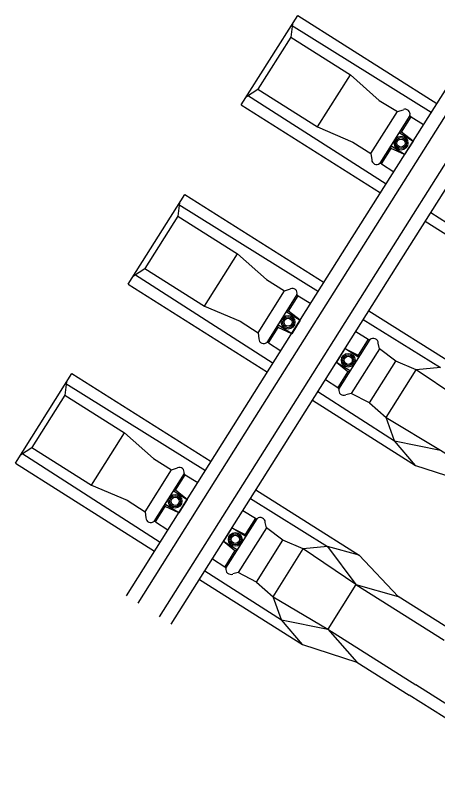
# Model space of a CAD drawing. Extents: x -7483133 to -743169, y -11317770 to -1127091.
# Drawn here: x -743179.14 to -743177.943, y -1127104.248 to -1127102.069 of the extents above; entities that cross this region are included whole.
import ezdxf

# ---------------------------------------------------------------- set-up
doc = ezdxf.new("R2010")
doc.units = 0
doc.layers.add('KOL_ROST', color=7, linetype='Continuous')

msp = doc.modelspace()

# ---------------------------------------------------------------- linework, layer by layer
at = {"layer": 'KOL_ROST'}
for p, q in [((-743178.4993, -1127102.3227), (-743178.3392, -1127102.069)), ((-743178.3392, -1127102.069), (-743177.9444, -1127102.3182)), ((-743178.3541, -1127102.0927), (-743178.359, -1127102.1304)), ((-743178.3565, -1127102.097), (-743177.9605, -1127102.3436)), ((-743178.359, -1127102.1304), (-743178.4524, -1127102.2784)), ((-743178.359, -1127102.1304), (-743178.1899, -1127102.2372)), ((-743178.1846, -1127102.6987), (-743177.8643, -1127102.1914)), ((-743178.1516, -1127102.7196), (-743177.8313, -1127102.2123)), ((-743178.2833, -1127102.3852), (-743178.1899, -1127102.2372)), ((-743178.1899, -1127102.2372), (-743178.1079, -1127102.3097)), ((-743178.1899, -1127102.2372), (-743178.1079, -1127102.3097)), ((-743178.0907, -1127102.7581), (-743177.7704, -1127102.2507)), ((-743178.0576, -1127102.7789), (-743177.7373, -1127102.2716)), ((-743178.4844, -1127102.2991), (-743178.4524, -1127102.2784)), ((-743178.4814, -1127102.2949), (-743178.0885, -1127102.5464)), ((-743178.4524, -1127102.2784), (-743178.2833, -1127102.3852)), ((-743178.1079, -1127102.3097), (-743178.0565, -1127102.3418)), ((-743178.1079, -1127102.3097), (-743178.0565, -1127102.3418)), ((-743178.4993, -1127102.3227), (-743178.1046, -1127102.5719)), ((-743178.0564, -1127102.3417), (-743178.0397, -1127102.3362)), ((-743178.0564, -1127102.3417), (-743178.0397, -1127102.3362)), ((-743178.0176, -1127102.3562), (-743177.9822, -1127102.378)), ((-743178.2833, -1127102.3852), (-743178.1826, -1127102.428)), ((-743178.0453, -1127102.3997), (-743178.0516, -1127102.4006)), ((-743178.0516, -1127102.4006), (-743178.0122, -1127102.4255)), ((-743178.0122, -1127102.4255), (-743178.0453, -1127102.3997)), ((-743178.0122, -1127102.4255), (-743178.0361, -1127102.4635)), ((-743178.1826, -1127102.428), (-743178.1315, -1127102.4606)), ((-743178.0744, -1127102.4459), (-743178.0756, -1127102.4386)), ((-743178.0361, -1127102.4635), (-743178.0756, -1127102.4386)), ((-743178.0361, -1127102.4635), (-743178.0744, -1127102.4459)), ((-743178.1315, -1127102.4606), (-743178.1293, -1127102.4781)), ((-743178.1018, -1127102.4894), (-743178.0668, -1127102.512)), ((-743178.8196, -1127102.8301), (-743178.6595, -1127102.5764)), ((-743178.6595, -1127102.5764), (-743178.2647, -1127102.8256)), ((-743178.6744, -1127102.6001), (-743178.6793, -1127102.6378)), ((-743178.6768, -1127102.6044), (-743178.2808, -1127102.851)), ((-743178.6793, -1127102.6378), (-743178.7727, -1127102.7858)), ((-743178.6793, -1127102.6378), (-743178.5102, -1127102.7446)), ((-743177.962, -1127102.6274), (-743177.7447, -1127102.7666)), ((-743177.9776, -1127102.6521), (-743177.685, -1127102.8368)), ((-743178.5049, -1127103.2061), (-743178.1846, -1127102.6987)), ((-743178.4719, -1127103.227), (-743178.1516, -1127102.7196)), ((-743178.6036, -1127102.8925), (-743178.5102, -1127102.7446)), ((-743178.5102, -1127102.7446), (-743178.4282, -1127102.817)), ((-743178.5102, -1127102.7446), (-743178.4282, -1127102.817)), ((-743178.411, -1127103.2654), (-743178.0907, -1127102.7581)), ((-743178.8047, -1127102.8064), (-743178.7727, -1127102.7858)), ((-743178.7727, -1127102.7858), (-743178.6036, -1127102.8925)), ((-743178.3779, -1127103.2863), (-743178.0576, -1127102.7789)), ((-743178.8017, -1127102.8022), (-743178.4088, -1127103.0538)), ((-743178.4282, -1127102.817), (-743178.3768, -1127102.8492)), ((-743178.4282, -1127102.817), (-743178.3768, -1127102.8492)), ((-743178.8196, -1127102.8301), (-743178.4249, -1127103.0793)), ((-743178.3767, -1127102.8491), (-743178.36, -1127102.8435)), ((-743178.3767, -1127102.8491), (-743178.36, -1127102.8435)), ((-743178.3379, -1127102.8635), (-743178.3025, -1127102.8854)), ((-743178.6036, -1127102.8925), (-743178.5029, -1127102.9354)), ((-743178.3656, -1127102.9071), (-743178.3719, -1127102.9079)), ((-743178.3719, -1127102.9079), (-743178.3324, -1127102.9329)), ((-743178.3324, -1127102.9329), (-743178.3656, -1127102.9071)), ((-743178.1377, -1127102.9058), (-743177.8451, -1127103.0905)), ((-743178.5029, -1127102.9354), (-743178.4517, -1127102.968)), ((-743178.3947, -1127102.9532), (-743178.3959, -1127102.9459)), ((-743178.3564, -1127102.9708), (-743178.3959, -1127102.9459)), ((-743178.3324, -1127102.9329), (-743178.3564, -1127102.9708)), ((-743178.1532, -1127102.9304), (-743177.9342, -1127103.0667)), ((-743178.4517, -1127102.968), (-743178.4496, -1127102.9854)), ((-743178.3564, -1127102.9708), (-743178.3947, -1127102.9532)), ((-743178.1747, -1127102.9643), (-743178.1391, -1127102.9863)), ((-743178.422, -1127102.9968), (-743178.3871, -1127103.0194)), ((-743178.2055, -1127103.0131), (-743178.2294, -1127103.0511)), ((-743178.166, -1127103.038), (-743178.2055, -1127103.0131)), ((-743178.2055, -1127103.0131), (-743178.1679, -1127103.0319)), ((-743178.1077, -1127103.0137), (-743178.1108, -1127102.9978)), ((-743178.0612, -1127103.0487), (-743178.1077, -1127103.0137)), ((-743178.1679, -1127103.0319), (-743178.166, -1127103.038)), ((-743178.2294, -1127103.0511), (-743178.1899, -1127103.076)), ((-743178.2294, -1127103.0511), (-743178.1971, -1127103.0781)), ((-743178.1359, -1127103.1671), (-743178.0612, -1127103.0487)), ((-743178.0034, -1127103.0733), (-743178.0612, -1127103.0487)), ((-743178.1971, -1127103.0781), (-743178.1899, -1127103.076)), ((-743178.0888, -1127103.2086), (-743178.0034, -1127103.0733)), ((-743177.9342, -1127103.0667), (-743178.0034, -1127103.0733)), ((-743177.8539, -1127103.1736), (-743178.0034, -1127103.0733)), ((-743179.1399, -1127103.3374), (-743178.9797, -1127103.0837)), ((-743178.9797, -1127103.0837), (-743178.585, -1127103.3329)), ((-743178.2609, -1127103.1009), (-743178.2258, -1127103.1236)), ((-743178.9947, -1127103.1074), (-743178.9996, -1127103.1451)), ((-743178.9971, -1127103.1117), (-743178.601, -1127103.3583)), ((-743178.9996, -1127103.1451), (-743179.093, -1127103.2931)), ((-743178.9996, -1127103.1451), (-743178.8305, -1127103.2519)), ((-743178.2823, -1127103.1348), (-743178.065, -1127103.2739)), ((-743178.1875, -1127103.1401), (-743178.2032, -1127103.1442)), ((-743178.1359, -1127103.1671), (-743178.1875, -1127103.1401)), ((-743178.2978, -1127103.1595), (-743178.0053, -1127103.3441)), ((-743178.8252, -1127103.7134), (-743178.5049, -1127103.2061)), ((-743178.065, -1127103.2739), (-743178.0888, -1127103.2086)), ((-743178.7921, -1127103.7343), (-743178.4719, -1127103.227)), ((-743178.9239, -1127103.3999), (-743178.8305, -1127103.2519)), ((-743178.8305, -1127103.2519), (-743178.7485, -1127103.3244)), ((-743178.8305, -1127103.2519), (-743178.7485, -1127103.3244)), ((-743178.7313, -1127103.7728), (-743178.411, -1127103.2654)), ((-743178.0053, -1127103.3441), (-743178.065, -1127103.2739)), ((-743178.065, -1127103.2739), (-743177.934, -1127103.3005)), ((-743179.1249, -1127103.3138), (-743179.093, -1127103.2931)), ((-743179.093, -1127103.2931), (-743178.9239, -1127103.3999)), ((-743178.6982, -1127103.7936), (-743178.3779, -1127103.2863)), ((-743179.1219, -1127103.3096), (-743178.7291, -1127103.5611)), ((-743179.1399, -1127103.3374), (-743178.7452, -1127103.5866)), ((-743178.7485, -1127103.3244), (-743178.697, -1127103.3565)), ((-743178.7485, -1127103.3244), (-743178.697, -1127103.3565)), ((-743178.697, -1127103.3564), (-743178.6803, -1127103.3509)), ((-743178.697, -1127103.3564), (-743178.6803, -1127103.3509)), ((-743178.0053, -1127103.3441), (-743177.8512, -1127103.3941)), ((-743178.6582, -1127103.3709), (-743178.6228, -1127103.3927)), ((-743178.9239, -1127103.3999), (-743178.8232, -1127103.4427)), ((-743178.6858, -1127103.4144), (-743178.6922, -1127103.4153)), ((-743178.6922, -1127103.4153), (-743178.6527, -1127103.4402)), ((-743178.6527, -1127103.4402), (-743178.6858, -1127103.4144)), ((-743178.458, -1127103.4131), (-743178.1654, -1127103.5978)), ((-743178.8232, -1127103.4427), (-743178.772, -1127103.4753)), ((-743178.6527, -1127103.4402), (-743178.6767, -1127103.4782)), ((-743178.4735, -1127103.4377), (-743178.2545, -1127103.5741)), ((-743178.715, -1127103.4606), (-743178.7162, -1127103.4533)), ((-743178.6767, -1127103.4782), (-743178.7162, -1127103.4533)), ((-743178.6767, -1127103.4782), (-743178.715, -1127103.4606)), ((-743178.4949, -1127103.4717), (-743178.4594, -1127103.4936)), ((-743178.772, -1127103.4753), (-743178.7699, -1127103.4928)), ((-743178.7423, -1127103.5041), (-743178.7073, -1127103.5267)), ((-743178.428, -1127103.5211), (-743178.4311, -1127103.5052)), ((-743178.5257, -1127103.5204), (-743178.5497, -1127103.5584)), ((-743178.4862, -1127103.5454), (-743178.5257, -1127103.5204)), ((-743178.5257, -1127103.5204), (-743178.4882, -1127103.5393)), ((-743178.3815, -1127103.556), (-743178.428, -1127103.5211)), ((-743178.5497, -1127103.5584), (-743178.5102, -1127103.5833)), ((-743178.5497, -1127103.5584), (-743178.5174, -1127103.5854)), ((-743178.4882, -1127103.5393), (-743178.4862, -1127103.5454)), ((-743178.4562, -1127103.6744), (-743178.3815, -1127103.556)), ((-743178.3237, -1127103.5807), (-743178.3815, -1127103.556)), ((-743178.4091, -1127103.716), (-743178.3237, -1127103.5807)), ((-743178.2545, -1127103.5741), (-743178.3237, -1127103.5807)), ((-743178.1742, -1127103.681), (-743178.3237, -1127103.5807)), ((-743178.1654, -1127103.5978), (-743178.2545, -1127103.5741)), ((-743178.2545, -1127103.5741), (-743178.1742, -1127103.681)), ((-743178.5174, -1127103.5854), (-743178.5102, -1127103.5833)), ((-743178.1654, -1127103.5978), (-743178.054, -1127103.7154)), ((-743178.5812, -1127103.6083), (-743178.5461, -1127103.6309)), ((-743178.6026, -1127103.6421), (-743178.3853, -1127103.7813)), ((-743178.6181, -1127103.6668), (-743178.3256, -1127103.8515)), ((-743178.5078, -1127103.6474), (-743178.5235, -1127103.6515)), ((-743178.4562, -1127103.6744), (-743178.5078, -1127103.6474)), ((-743178.1742, -1127103.681), (-743178.2543, -1127103.8078)), ((-743178.1742, -1127103.681), (-743178.054, -1127103.7154)), ((-743178.1742, -1127103.681), (-743177.9244, -1127103.8387)), ((-743178.3853, -1127103.7813), (-743178.4091, -1127103.716)), ((-743177.9057, -1127103.8091), (-743178.054, -1127103.7154)), ((-743178.3256, -1127103.8515), (-743178.3853, -1127103.7813)), ((-743178.3853, -1127103.7813), (-743178.2543, -1127103.8078)), ((-743178.2543, -1127103.8078), (-743178.1715, -1127103.9015)), ((-743178.3256, -1127103.8515), (-743178.1715, -1127103.9015)), ((-743178.1715, -1127103.9015), (-743178.0231, -1127103.9951)), ((-743177.8748, -1127104.0888), (-743178.0231, -1127103.9951))]:
    msp.add_line(p, q, dxfattribs=at)
for points in [[(-743178.1315, -1127102.4606), (-743178.0564, -1127102.3417)], [(-743178.0211, -1127102.3522), (-743178.1068, -1127102.488)], [(-743178.0452, -1127102.3998), (-743178.0176, -1127102.3562)], [(-743178.0176, -1127102.3562), (-743178.0211, -1127102.3522)], [(-743178.0176, -1127102.3562), (-743178.0211, -1127102.3522)], [(-743178.1018, -1127102.4894), (-743178.0743, -1127102.4459)], [(-743178.1018, -1127102.4894), (-743178.1068, -1127102.488)], [(-743178.4517, -1127102.968), (-743178.3767, -1127102.8491)], [(-743178.3414, -1127102.8596), (-743178.4271, -1127102.9953)], [(-743178.3379, -1127102.8635), (-743178.3414, -1127102.8596)], [(-743178.3379, -1127102.8635), (-743178.3414, -1127102.8596)], [(-743178.3655, -1127102.9072), (-743178.3379, -1127102.8635)], [(-743178.422, -1127102.9968), (-743178.3946, -1127102.9533)], [(-743178.2225, -1127103.1276), (-743178.134, -1127102.9874)], [(-743178.1391, -1127102.9863), (-743178.1679, -1127103.0319)], [(-743178.1391, -1127102.9863), (-743178.134, -1127102.9874)], [(-743178.422, -1127102.9968), (-743178.4271, -1127102.9953)], [(-743178.1077, -1127103.0137), (-743178.1875, -1127103.1401)], [(-743178.1971, -1127103.0781), (-743178.2258, -1127103.1236)], [(-743178.2258, -1127103.1236), (-743178.2225, -1127103.1276)], [(-743178.1359, -1127103.1671), (-743178.0888, -1127103.2086), (-743177.934, -1127103.3005), (-743177.6842, -1127103.4582)], [(-743178.772, -1127103.4753), (-743178.697, -1127103.3564)], [(-743178.6617, -1127103.3669), (-743178.7474, -1127103.5027)], [(-743178.6857, -1127103.4145), (-743178.6582, -1127103.3709)], [(-743178.6582, -1127103.3709), (-743178.6617, -1127103.3669)], [(-743178.6582, -1127103.3709), (-743178.6617, -1127103.3669)], [(-743178.7423, -1127103.5041), (-743178.7149, -1127103.4606)], [(-743178.4594, -1127103.4936), (-743178.4882, -1127103.5393)], [(-743178.4594, -1127103.4936), (-743178.4543, -1127103.4948)], [(-743178.7423, -1127103.5041), (-743178.7474, -1127103.5027)], [(-743178.5428, -1127103.635), (-743178.4543, -1127103.4948)], [(-743178.428, -1127103.5211), (-743178.5078, -1127103.6474)], [(-743178.5174, -1127103.5854), (-743178.5461, -1127103.6309)], [(-743178.5461, -1127103.6309), (-743178.5428, -1127103.635)], [(-743178.4562, -1127103.6744), (-743178.4091, -1127103.716), (-743178.2543, -1127103.8078), (-743178.0044, -1127103.9655)], [(-743177.5473, -1127104.2482), (-743177.6051, -1127104.2235), (-743177.7546, -1127104.1232), (-743178.0044, -1127103.9655)]]:
    msp.add_lwpolyline(points, dxfattribs=at)
for centre, radius in [((-743178.0463, -1127102.4309), 0.0195), ((-743178.0463, -1127102.4309), 0.0155), ((-743178.0463, -1127102.4309), 0.0115), ((-743178.3666, -1127102.9383), 0.0195), ((-743178.3666, -1127102.9383), 0.0155), ((-743178.3666, -1127102.9383), 0.0115), ((-743178.1959, -1127103.0461), 0.0195), ((-743178.1959, -1127103.0461), 0.0155), ((-743178.1959, -1127103.0461), 0.0115), ((-743178.6869, -1127103.4456), 0.0195), ((-743178.6869, -1127103.4456), 0.0155), ((-743178.6869, -1127103.4456), 0.0115), ((-743178.5162, -1127103.5534), 0.0195), ((-743178.5162, -1127103.5534), 0.0155), ((-743178.5162, -1127103.5534), 0.0115)]:
    msp.add_circle(centre, radius, dxfattribs=at)
for centre, radius, start, end in [((-743178.0343, -1127102.3487), 0.0137, 345.0759, 113.2979), ((-743178.0343, -1127102.3487), 0.0137, 345.0759, 113.2979), ((-743178.1157, -1127102.4776), 0.0137, 182.1748, 310.3968), ((-743178.3546, -1127102.8561), 0.0137, 345.0759, 113.2979), ((-743178.3546, -1127102.8561), 0.0137, 345.0759, 113.2979), ((-743178.4359, -1127102.9849), 0.0137, 182.1748, 310.3968), ((-743178.1251, -1127102.9986), 0.0143, 3.2195, 128.7478), ((-743178.2086, -1127103.1309), 0.0143, 166.7249, 292.2532), ((-743178.6749, -1127103.3634), 0.0137, 345.0759, 113.2979), ((-743178.6749, -1127103.3634), 0.0137, 345.0759, 113.2979), ((-743178.7562, -1127103.4923), 0.0137, 182.1748, 310.3968), ((-743178.4454, -1127103.506), 0.0143, 3.2195, 128.7478), ((-743178.5289, -1127103.6383), 0.0143, 166.7249, 292.2532)]:
    msp.add_arc(centre, radius, start, end, dxfattribs=at)

doc.saveas('drawing.dxf')
